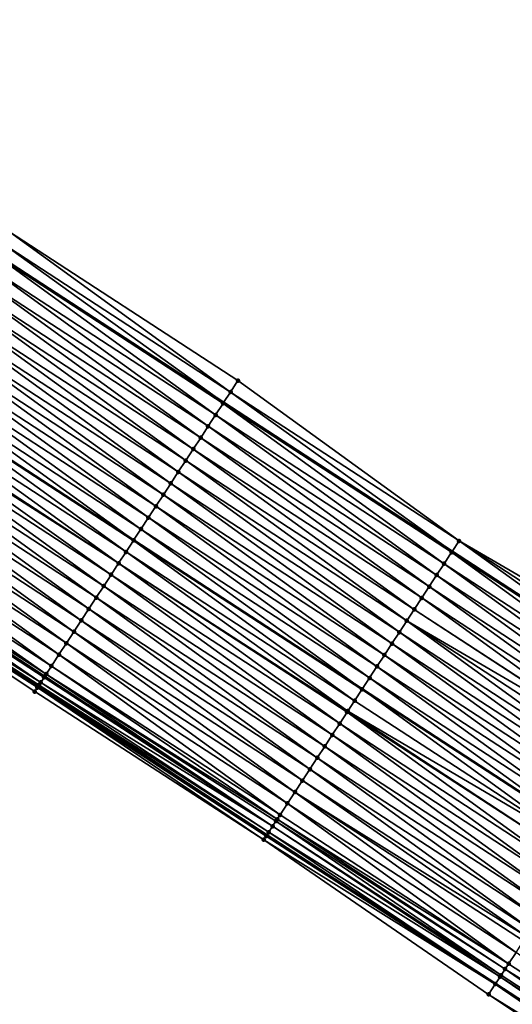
# Model space of a CAD drawing. Header units: feet. Extents: x 2017424 to 2024169, y 808042 to 818730.
# Tile 277 of 329: x 2022037 to 2022073, y 814709 to 814782. Entities that reach past the tile are written whole.
import ezdxf

# ---------------------------------------------------------------- set-up
doc = ezdxf.new("R2010")
doc.units = ezdxf.units.FT
doc.header["$MEASUREMENT"] = 0
for name, color, linetype, lineweight in [('EP_Travel Lane', 172, 'Continuous', 53), ('NB-Road Shots', 141, 'Continuous', 100), ('NB-Road X-Section', 40, 'Continuous', 13), ('STRIPING', 60, 'Continuous', 53)]:
    doc.layers.add(name, color=color, linetype=linetype, lineweight=lineweight)
doc.layers.add('I-77-MM15-17_NB-Surface-BORDER', color=7, linetype='Continuous')
doc.layers.add('I-77-MM15-17_NB-Surface-TIN', color=7, linetype='Continuous')

msp = doc.modelspace()

# ---------------------------------------------------------------- linework, layer by layer
at = {"layer": 'EP_Travel Lane'}
for points in [[(2021950.970670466, 814819.0318520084, 256.9334546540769), (2021967.732492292, 814808.1415448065, 257.5989318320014), (2021984.49761248, 814797.2278446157, 258.2768970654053), (2022001.242438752, 814786.3128627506, 258.9653765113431), (2022017.98713762, 814775.3979639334, 259.6582331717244), (2022034.73115065, 814764.4835121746, 260.374647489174), (2022051.475021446, 814753.5691531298, 261.0959491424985), (2022068.218888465, 814742.6547965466, 261.8173790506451), (2022084.962960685, 814731.7403062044, 262.5317610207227), (2022101.706705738, 814720.8260291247, 263.257380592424), (2022118.450970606, 814709.9114132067, 263.9651455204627), (2022135.195427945, 814698.9966718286, 264.6662974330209), (2022151.961600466, 814688.0564899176, 265.4188347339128), (2022168.693784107, 814677.128610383, 266.2087784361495), (2022185.426256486, 814666.2005422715, 266.9890579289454), (2022202.158210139, 814655.2728129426, 267.786702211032), (2022218.89143638, 814644.3442524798, 268.5417458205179), (2022235.625468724, 814633.4151655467, 269.2698030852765), (2022252.36064787, 814622.4853296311, 269.9594734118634), (2022269.095142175, 814611.5559409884, 270.6720673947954), (2022285.82938041, 814600.6267195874, 271.3932336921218), (2022302.562836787, 814589.6980088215, 272.1405745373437), (2022319.226621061, 814578.8345948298, 273.0149157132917), (2022335.973671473, 814567.9339997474, 273.8663470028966)], [(2021937.431189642, 814798.2192257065, 257.3584516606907), (2021954.191731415, 814787.329750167, 258.0685761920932), (2021970.924006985, 814776.4377776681, 258.7426778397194), (2021987.669697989, 814765.5221647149, 259.4003934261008), (2022004.414651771, 814754.6070323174, 260.0834322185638), (2022021.160327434, 814743.6914293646, 260.7416758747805), (2022037.905813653, 814732.7759498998, 261.4064249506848), (2022054.651611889, 814721.860267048, 262.0604581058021), (2022071.396989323, 814710.9448584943, 262.7289448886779), (2022088.143628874, 814700.0286272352, 263.3540781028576), (2022104.889447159, 814689.1129313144, 264.0074203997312), (2022121.634206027, 814678.1979259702, 264.6971567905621), (2022138.33184349, 814667.3023099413, 265.3966227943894), (2022155.066391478, 814656.3728587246, 266.1069986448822), (2022171.800732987, 814645.4435423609, 266.8242843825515), (2022188.53388766, 814634.5150011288, 267.5812997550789), (2022205.268720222, 814623.5853640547, 268.2821472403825), (2022222.004956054, 814612.654810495, 268.9360218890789), (2022238.742355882, 814601.7234967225, 269.5509273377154), (2022255.47831183, 814590.7931259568, 270.2141696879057), (2022272.211714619, 814579.8644226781, 270.9628800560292), (2022288.943159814, 814568.9369979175, 271.7771197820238), (2022305.784364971, 814557.9578870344, 272.5227920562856), (2022322.53496565, 814547.0549810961, 273.2661065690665)]]:
    msp.add_polyline3d(points, dxfattribs=at)
at = {"layer": 'I-77-MM15-17_NB-Surface-BORDER', "color": 3, "linetype": 'Continuous', "lineweight": -3}
for points in [[(2021951.48305417, 814819.819097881, 256.911309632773), (2021968.025621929, 814808.5923792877, 257.5935761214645), (2021985.010787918, 814798.0136014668, 258.2553527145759), (2022002.848714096, 814788.7715046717, 258.88485754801), (2022019.592715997, 814777.8550920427, 259.5707241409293), (2022035.788804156, 814766.1021419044, 260.3174594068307), (2022052.532049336, 814755.1862226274, 261.0293213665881), (2022068.727571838, 814743.4336412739, 261.7954885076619), (2022086.017686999, 814733.3549399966, 262.4823352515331), (2022102.760544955, 814722.4392731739, 263.2074976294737), (2022118.577298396, 814710.104489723, 263.9543048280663), (2022135.70065334, 814699.76989846, 264.63947004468), (2022152.694137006, 814689.1695872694, 265.383963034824)], [(2022154.749880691, 814655.8898142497, 266.0897115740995), (2022138.183491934, 814667.0760041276, 265.3900838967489), (2022121.384247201, 814677.8139927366, 264.6887165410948), (2022104.280824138, 814688.1770487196, 263.9704265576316), (2022087.539006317, 814699.0990455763, 263.3196755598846), (2022070.894145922, 814710.171948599, 262.703329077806), (2022054.423702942, 814721.5106110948, 262.0591899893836), (2022037.643766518, 814732.3735093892, 261.3985224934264), (2022021.015490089, 814743.4690834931, 260.7387064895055), (2022004.108430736, 814754.1367155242, 260.0736327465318), (2021987.585437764, 814765.3928257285, 259.398861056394), (2021970.460050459, 814775.7252711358, 258.7289627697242), (2021953.582709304, 814786.3907948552, 258.043417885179), (2021937.089789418, 814797.6932051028, 257.3496178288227)]]:
    msp.add_polyline3d(points, dxfattribs=at)
at = {"layer": 'I-77-MM15-17_NB-Surface-TIN', "color": 128, "linetype": 'Continuous', "lineweight": -3}
for points in [[(2022051.984881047, 814754.3491991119, 261.0645834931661), (2022035.788804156, 814766.1021419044, 260.3174594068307), (2022035.241740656, 814765.2650500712, 260.34912185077)], [(2022051.984881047, 814754.3491991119, 261.0645834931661), (2022052.532049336, 814755.1862226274, 261.0293213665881), (2022035.788804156, 814766.1021419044, 260.3174594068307)], [(2022035.241740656, 814765.2650500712, 260.34912185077), (2022034.73115065, 814764.4835121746, 260.374647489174), (2022051.475021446, 814753.5691531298, 261.0959491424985)], [(2022051.984881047, 814754.3491991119, 261.0645834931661), (2022035.241740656, 814765.2650500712, 260.34912185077), (2022051.475021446, 814753.5691531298, 261.0959491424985)], [(2022050.890920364, 814752.6749070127, 261.1221947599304), (2022034.694802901, 814764.4278762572, 260.3764646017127), (2022034.147994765, 814763.5906179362, 260.3993545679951)], [(2022051.437759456, 814753.5121451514, 261.0982414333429), (2022034.73115065, 814764.4835121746, 260.374647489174), (2022034.694802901, 814764.4278762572, 260.3764646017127)], [(2022050.890920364, 814752.6749070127, 261.1221947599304), (2022051.437759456, 814753.5121451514, 261.0982414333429), (2022034.694802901, 814764.4278762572, 260.3764646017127)], [(2022051.437759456, 814753.5121451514, 261.0982414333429), (2022051.475021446, 814753.5691531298, 261.0959491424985), (2022034.73115065, 814764.4835121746, 260.374647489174)], [(2022050.34427799, 814751.8375406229, 261.1393903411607), (2022034.147994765, 814763.5906179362, 260.3993545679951), (2022033.601265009, 814762.7533085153, 260.4195519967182)], [(2022050.34427799, 814751.8375406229, 261.1393903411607), (2022050.890920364, 814752.6749070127, 261.1221947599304), (2022034.147994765, 814763.5906179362, 260.3993545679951)], [(2022049.797624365, 814751.0001815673, 261.1569723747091), (2022033.601265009, 814762.7533085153, 260.4195519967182), (2022033.054546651, 814761.9159916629, 260.4393578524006)], [(2022049.797624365, 814751.0001815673, 261.1569723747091), (2022050.34427799, 814751.8375406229, 261.1393903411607), (2022033.601265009, 814762.7533085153, 260.4195519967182)], [(2022049.250934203, 814750.1628463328, 261.1758095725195), (2022033.054546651, 814761.9159916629, 260.4393578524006), (2022032.507810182, 814761.0786866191, 260.4597859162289)], [(2022049.250934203, 814750.1628463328, 261.1758095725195), (2022049.797624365, 814751.0001815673, 261.1569723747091), (2022033.054546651, 814761.9159916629, 260.4393578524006)], [(2022048.704315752, 814749.3254643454, 261.1921832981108), (2022032.507810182, 814761.0786866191, 260.4597859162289), (2022031.961104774, 814760.2413613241, 260.4791469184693)], [(2022048.704315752, 814749.3254643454, 261.1921832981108), (2022049.250934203, 814750.1628463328, 261.1758095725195), (2022032.507810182, 814761.0786866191, 260.4597859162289)], [(2022048.157760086, 814748.4880414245, 261.2064001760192), (2022031.961104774, 814760.2413613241, 260.4791469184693), (2022031.414508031, 814759.4039651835, 260.4947749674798)], [(2022048.157760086, 814748.4880414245, 261.2064001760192), (2022048.704315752, 814749.3254643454, 261.1921832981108), (2022031.961104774, 814760.2413613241, 260.4791469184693)], [(2022047.611305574, 814747.6505525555, 261.2171421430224), (2022031.414508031, 814759.4039651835, 260.4947749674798), (2022030.867991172, 814758.5665169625, 260.5076588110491)], [(2022047.611305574, 814747.6505525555, 261.2171421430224), (2022048.157760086, 814748.4880414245, 261.2064001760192), (2022031.414508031, 814759.4039651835, 260.4947749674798)], [(2022047.064930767, 814746.8130117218, 261.2251460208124), (2022030.867991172, 814758.5665169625, 260.5076588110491), (2022030.32148306, 814757.7290630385, 260.5202421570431)], [(2022047.064930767, 814746.8130117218, 261.2251460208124), (2022047.611305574, 814747.6505525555, 261.2171421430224), (2022030.867991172, 814758.5665169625, 260.5076588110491)], [(2022046.518414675, 814745.9755630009, 261.2380034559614), (2022030.32148306, 814757.7290630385, 260.5202421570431), (2022029.77490797, 814756.8916527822, 260.535126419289)], [(2022046.518414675, 814745.9755630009, 261.2380034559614), (2022047.064930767, 814746.8130117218, 261.2251460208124), (2022030.32148306, 814757.7290630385, 260.5202421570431)], [(2022045.971698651, 814745.1382446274, 261.2577290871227), (2022029.77490797, 814756.8916527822, 260.535126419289), (2022029.228233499, 814756.054307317, 260.5534246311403)], [(2022045.971698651, 814745.1382446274, 261.2577290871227), (2022046.518414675, 814745.9755630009, 261.2380034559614), (2022029.77490797, 814756.8916527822, 260.535126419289)], [(2022045.424868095, 814744.3010009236, 261.2813891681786), (2022029.228233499, 814756.054307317, 260.5534246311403), (2022028.681536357, 814755.2169766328, 260.5725016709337)], [(2022045.424868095, 814744.3010009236, 261.2813891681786), (2022045.971698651, 814745.1382446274, 261.2577290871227), (2022029.228233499, 814756.054307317, 260.5534246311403)], [(2022028.681536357, 814755.2169766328, 260.5725016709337), (2022028.141195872, 814754.3891917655, 260.588368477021), (2022044.884495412, 814743.4732399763, 261.2984080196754)], [(2022045.424868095, 814744.3010009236, 261.2813891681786), (2022028.681536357, 814755.2169766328, 260.5725016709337), (2022044.884495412, 814743.4732399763, 261.2984080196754)], [(2022051.984881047, 814754.3491991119, 261.0645834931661), (2022068.727571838, 814743.4336412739, 261.7954885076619), (2022052.532049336, 814755.1862226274, 261.0293213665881)], [(2022044.331632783, 814742.6262359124, 261.3140820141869), (2022028.134927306, 814754.3795885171, 260.5885525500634), (2022027.588257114, 814753.5422402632, 260.6067038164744)], [(2022044.878225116, 814743.4636349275, 261.2986055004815), (2022028.141195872, 814754.3891917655, 260.588368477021), (2022028.134927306, 814754.3795885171, 260.5885525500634)], [(2022044.331632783, 814742.6262359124, 261.3140820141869), (2022044.878225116, 814743.4636349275, 261.2986055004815), (2022028.134927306, 814754.3795885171, 260.5885525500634)], [(2022044.878225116, 814743.4636349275, 261.2986055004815), (2022044.884495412, 814743.4732399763, 261.2984080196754), (2022028.141195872, 814754.3891917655, 260.588368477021)], [(2022051.984881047, 814754.3491991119, 261.0645834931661), (2022051.475021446, 814753.5691531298, 261.0959491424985), (2022068.218888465, 814742.6547965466, 261.8173790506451)], [(2022051.984881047, 814754.3491991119, 261.0645834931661), (2022068.218888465, 814742.6547965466, 261.8173790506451), (2022068.727571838, 814743.4336412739, 261.7954885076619)], [(2022043.787823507, 814741.7932363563, 261.3316126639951), (2022027.588257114, 814753.5422402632, 260.6067038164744), (2022027.041475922, 814752.704964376, 260.6286681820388)], [(2022043.787823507, 814741.7932363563, 261.3316126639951), (2022044.331632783, 814742.6262359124, 261.3140820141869), (2022027.588257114, 814753.5422402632, 260.6067038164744)], [(2022050.890920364, 814752.6749070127, 261.1221947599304), (2022067.634061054, 814741.7590558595, 261.8376447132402), (2022051.437759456, 814753.5121451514, 261.0982414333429)], [(2022051.437759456, 814753.5121451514, 261.0982414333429), (2022068.180745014, 814742.5963951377, 261.8190205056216), (2022051.475021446, 814753.5691531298, 261.0959491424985)], [(2022051.437759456, 814753.5121451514, 261.0982414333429), (2022067.634061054, 814741.7590558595, 261.8376447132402), (2022068.180745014, 814742.5963951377, 261.8190205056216)], [(2022068.180745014, 814742.5963951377, 261.8190205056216), (2022068.218888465, 814742.6547965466, 261.8173790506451), (2022051.475021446, 814753.5691531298, 261.0959491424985)], [(2022043.784978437, 814741.7888773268, 261.3316887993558), (2022027.041475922, 814752.704964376, 260.6286681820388), (2022026.946580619, 814752.5596041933, 260.631713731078)], [(2022043.784978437, 814741.7888773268, 261.3316887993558), (2022043.787823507, 814741.7932363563, 261.3316126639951), (2022027.041475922, 814752.704964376, 260.6286681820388)], [(2022043.238475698, 814740.9514198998, 261.3440875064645), (2022026.946580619, 814752.5596041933, 260.631713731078), (2022026.494934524, 814751.8675321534, 260.6423950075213)], [(2022043.238475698, 814740.9514198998, 261.3440875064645), (2022043.784978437, 814741.7888773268, 261.3316887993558), (2022026.946580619, 814752.5596041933, 260.631713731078)], [(2022050.34427799, 814751.8375406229, 261.1393903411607), (2022067.087511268, 814740.9216291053, 261.8516596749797), (2022050.890920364, 814752.6749070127, 261.1221947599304)], [(2022050.890920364, 814752.6749070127, 261.1221947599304), (2022067.087511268, 814740.9216291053, 261.8516596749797), (2022067.634061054, 814741.7590558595, 261.8376447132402)], [(2022042.692027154, 814740.1139271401, 261.3546244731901), (2022026.494934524, 814751.8675321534, 260.6423950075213), (2022025.94840273, 814751.0300936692, 260.6557919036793)], [(2022042.692027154, 814740.1139271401, 261.3546244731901), (2022043.238475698, 814740.9514198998, 261.3440875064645), (2022026.494934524, 814751.8675321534, 260.6423950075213)], [(2022049.797624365, 814751.0001815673, 261.1569723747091), (2022066.540977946, 814740.084191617, 261.8651090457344), (2022050.34427799, 814751.8375406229, 261.1393903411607)], [(2022050.34427799, 814751.8375406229, 261.1393903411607), (2022066.540977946, 814740.084191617, 261.8651090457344), (2022067.087511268, 814740.9216291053, 261.8516596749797)], [(2022042.145513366, 814739.2764769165, 261.3674027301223), (2022025.94840273, 814751.0300936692, 260.6557919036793), (2022025.401789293, 814750.1927084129, 260.6719934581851)], [(2022042.145513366, 814739.2764769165, 261.3674027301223), (2022042.692027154, 814740.1139271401, 261.3546244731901), (2022025.94840273, 814751.0300936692, 260.6557919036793)], [(2022049.250934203, 814750.1628463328, 261.1758095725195), (2022065.994406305, 814739.2467791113, 261.8798747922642), (2022049.797624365, 814751.0001815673, 261.1569723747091)], [(2022049.797624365, 814751.0001815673, 261.1569723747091), (2022065.994406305, 814739.2467791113, 261.8798747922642), (2022066.540977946, 814740.084191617, 261.8651090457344)], [(2022041.599006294, 814738.4390223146, 261.3799502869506), (2022025.401789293, 814750.1927084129, 260.6719934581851), (2022024.85517518, 814749.3553235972, 260.6882182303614)], [(2022041.599006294, 814738.4390223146, 261.3799502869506), (2022042.145513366, 814739.2764769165, 261.3674027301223), (2022025.401789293, 814750.1927084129, 260.6719934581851)], [(2022048.704315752, 814749.3254643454, 261.1921832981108), (2022065.447823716, 814738.4093737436, 261.8950166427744), (2022049.250934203, 814750.1628463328, 261.1758095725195)], [(2022049.250934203, 814750.1628463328, 261.1758095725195), (2022065.447823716, 814738.4093737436, 261.8950166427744), (2022065.994406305, 814739.2467791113, 261.8798747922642)], [(2022041.05257934, 814737.6015154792, 261.3897455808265), (2022024.85517518, 814749.3553235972, 260.6882182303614), (2022024.308564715, 814748.5179364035, 260.7043176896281)], [(2022041.05257934, 814737.6015154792, 261.3897455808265), (2022041.599006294, 814738.4390223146, 261.3799502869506), (2022024.85517518, 814749.3553235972, 260.6882182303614)], [(2022048.157760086, 814748.4880414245, 261.2064001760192), (2022064.901378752, 814737.5718786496, 261.9054306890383), (2022048.704315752, 814749.3254643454, 261.1921832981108)], [(2022048.704315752, 814749.3254643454, 261.1921832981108), (2022064.901378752, 814737.5718786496, 261.9054306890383), (2022065.447823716, 814738.4093737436, 261.8950166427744)], [(2022040.506375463, 814736.7638632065, 261.3918775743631), (2022024.308564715, 814748.5179364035, 260.7043176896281), (2022023.762261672, 814747.6803487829, 260.7098563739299)], [(2022040.506375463, 814736.7638632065, 261.3918775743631), (2022041.05257934, 814737.6015154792, 261.3897455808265), (2022024.308564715, 814748.5179364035, 260.7043176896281)], [(2022047.611305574, 814747.6505525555, 261.2171421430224), (2022064.355016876, 814736.7343293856, 261.9129904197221), (2022048.157760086, 814748.4880414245, 261.2064001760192)], [(2022048.157760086, 814748.4880414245, 261.2064001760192), (2022064.355016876, 814736.7343293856, 261.9129904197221), (2022064.901378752, 814737.5718786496, 261.9054306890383)], [(2022039.960188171, 814735.9262001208, 261.3934398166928), (2022023.762261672, 814747.6803487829, 260.7098563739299), (2022023.215944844, 814746.8427701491, 260.7158685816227)], [(2022039.960188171, 814735.9262001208, 261.3934398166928), (2022040.506375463, 814736.7638632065, 261.3918775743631), (2022023.762261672, 814747.6803487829, 260.7098563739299)], [(2022047.064930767, 814746.8130117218, 261.2251460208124), (2022063.808670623, 814735.8967699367, 261.9200135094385), (2022047.611305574, 814747.6505525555, 261.2171421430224)], [(2022047.611305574, 814747.6505525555, 261.2171421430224), (2022063.808670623, 814735.8967699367, 261.9200135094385), (2022064.355016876, 814736.7343293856, 261.9129904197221)], [(2022039.413863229, 814735.0886267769, 261.3997306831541), (2022023.215944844, 814746.8427701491, 260.7158685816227), (2022022.669462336, 814746.0052995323, 260.7275723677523)], [(2022039.413863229, 814735.0886267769, 261.3997306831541), (2022039.960188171, 814735.9262001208, 261.3934398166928), (2022023.215944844, 814746.8427701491, 260.7158685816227)], [(2022046.518414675, 814745.9755630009, 261.2380034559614), (2022063.262228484, 814735.0592730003, 261.9303304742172), (2022047.064930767, 814746.8130117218, 261.2251460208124)], [(2022047.064930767, 814746.8130117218, 261.2251460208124), (2022063.262228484, 814735.0592730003, 261.9303304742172), (2022063.808670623, 814735.8967699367, 261.9200135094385)], [(2022038.867506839, 814734.2510739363, 261.4071018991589), (2022022.669462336, 814746.0052995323, 260.7275723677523), (2022022.122922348, 814745.1678663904, 260.7412507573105)], [(2022038.867506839, 814734.2510739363, 261.4071018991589), (2022039.413863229, 814735.0886267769, 261.3997306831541), (2022022.669462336, 814746.0052995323, 260.7275723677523)], [(2022045.971698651, 814745.1382446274, 261.2577290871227), (2022062.715671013, 814734.2218512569, 261.9446094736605), (2022046.518414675, 814745.9755630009, 261.2380034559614)], [(2022046.518414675, 814745.9755630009, 261.2380034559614), (2022062.715671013, 814734.2218512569, 261.9446094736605), (2022063.262228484, 814735.0592730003, 261.9303304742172)], [(2022038.480096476, 814733.6571815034, 261.4123207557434), (2022022.122922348, 814745.1678663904, 260.7412507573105), (2022021.639933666, 814744.4278475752, 260.7539383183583)], [(2022038.480096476, 814733.6571815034, 261.4123207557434), (2022038.867506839, 814734.2510739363, 261.4071018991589), (2022022.122922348, 814745.1678663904, 260.7412507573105)], [(2022045.424868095, 814744.3010009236, 261.2813891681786), (2022062.169130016, 814733.3844187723, 261.9583224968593), (2022045.971698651, 814745.1382446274, 261.2577290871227)], [(2022045.971698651, 814745.1382446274, 261.2577290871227), (2022062.169130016, 814733.3844187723, 261.9583224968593), (2022062.715671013, 814734.2218512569, 261.9446094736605)], [(2022038.085129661, 814733.05120103, 261.4097180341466), (2022021.57642787, 814744.3304035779, 260.753365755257), (2022021.187291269, 814743.7328175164, 260.7421475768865)], [(2022038.321209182, 814733.413482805, 261.4124555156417), (2022021.610759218, 814744.3830875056, 260.7537621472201), (2022021.57642787, 814744.3304035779, 260.753365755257)], [(2022038.085129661, 814733.05120103, 261.4097180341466), (2022038.321209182, 814733.413482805, 261.4124555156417), (2022021.57642787, 814744.3304035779, 260.753365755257)], [(2022038.376791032, 814733.4987422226, 261.4125481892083), (2022021.639933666, 814744.4278475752, 260.7539383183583), (2022021.610759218, 814744.3830875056, 260.7537621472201)], [(2022038.321209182, 814733.413482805, 261.4124555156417), (2022038.376791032, 814733.4987422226, 261.4125481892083), (2022021.610759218, 814744.3830875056, 260.7537621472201)], [(2022038.376791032, 814733.4987422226, 261.4125481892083), (2022038.480096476, 814733.6571815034, 261.4123207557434), (2022021.639933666, 814744.4278475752, 260.7539383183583)], [(2022045.424868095, 814744.3010009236, 261.2813891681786), (2022044.884495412, 814743.4732399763, 261.2984080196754), (2022061.628907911, 814732.5565625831, 261.9702146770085)], [(2022045.424868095, 814744.3010009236, 261.2813891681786), (2022061.628907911, 814732.5565625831, 261.9702146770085), (2022062.169130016, 814733.3844187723, 261.9583224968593)], [(2022037.834964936, 814732.6672013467, 261.4051968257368), (2022021.126865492, 814743.6400669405, 260.7410904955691), (2022021.015490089, 814743.4690834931, 260.7387064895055)], [(2022037.834964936, 814732.6672013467, 261.4051968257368), (2022021.015490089, 814743.4690834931, 260.7387064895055), (2022037.643766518, 814732.3735093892, 261.3985224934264)], [(2022021.126865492, 814743.6400669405, 260.7410904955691), (2022037.905813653, 814732.7759498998, 261.4064249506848), (2022021.160327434, 814743.6914293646, 260.7416758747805)], [(2022037.834964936, 814732.6672013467, 261.4051968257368), (2022037.905813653, 814732.7759498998, 261.4064249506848), (2022021.126865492, 814743.6400669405, 260.7410904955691)], [(2022021.187291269, 814743.7328175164, 260.7421475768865), (2022021.160327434, 814743.6914293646, 260.7416758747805), (2022037.905813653, 814732.7759498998, 261.4064249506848)], [(2022037.956925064, 814732.8544028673, 261.4073109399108), (2022021.187291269, 814743.7328175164, 260.7421475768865), (2022037.905813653, 814732.7759498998, 261.4064249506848)], [(2022037.956925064, 814732.8544028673, 261.4073109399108), (2022038.085129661, 814733.05120103, 261.4097180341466), (2022021.187291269, 814743.7328175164, 260.7421475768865)], [(2022044.331632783, 814742.6262359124, 261.3140820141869), (2022061.076077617, 814731.7095345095, 261.9847319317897), (2022044.878225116, 814743.4636349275, 261.2986055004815)], [(2022044.878225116, 814743.4636349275, 261.2986055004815), (2022061.622638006, 814732.5469543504, 261.9703526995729), (2022044.884495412, 814743.4732399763, 261.2984080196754)], [(2022044.878225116, 814743.4636349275, 261.2986055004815), (2022061.076077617, 814731.7095345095, 261.9847319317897), (2022061.622638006, 814732.5469543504, 261.9703526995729)], [(2022061.622638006, 814732.5469543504, 261.9703526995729), (2022061.628907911, 814732.5565625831, 261.9702146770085), (2022044.884495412, 814743.4732399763, 261.2984080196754)], [(2022068.727571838, 814743.4336412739, 261.7954885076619), (2022068.218888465, 814742.6547965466, 261.8173790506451), (2022084.962960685, 814731.7403062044, 262.5317610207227)], [(2022085.470742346, 814732.5177706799, 262.5099149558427), (2022068.727571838, 814743.4336412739, 261.7954885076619), (2022084.962960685, 814731.7403062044, 262.5317610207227)], [(2022085.470742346, 814732.5177706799, 262.5099149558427), (2022086.017686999, 814733.3549399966, 262.4823352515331), (2022068.727571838, 814743.4336412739, 261.7954885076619)], [(2022043.787823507, 814741.7932363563, 261.3316126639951), (2022060.575587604, 814730.9427440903, 261.9985603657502), (2022044.331632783, 814742.6262359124, 261.3140820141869)], [(2022044.331632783, 814742.6262359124, 261.3140820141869), (2022060.575587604, 814730.9427440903, 261.9985603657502), (2022061.076077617, 814731.7095345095, 261.9847319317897)], [(2022084.377227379, 814730.8431879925, 262.5522148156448), (2022068.180745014, 814742.5963951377, 261.8190205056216), (2022067.634061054, 814741.7590558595, 261.8376447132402)], [(2022084.923915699, 814731.6805244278, 262.533440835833), (2022068.218888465, 814742.6547965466, 261.8173790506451), (2022068.180745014, 814742.5963951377, 261.8190205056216)], [(2022084.377227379, 814730.8431879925, 262.5522148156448), (2022084.923915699, 814731.6805244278, 262.533440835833), (2022068.180745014, 814742.5963951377, 261.8190205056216)], [(2022084.923915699, 814731.6805244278, 262.533440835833), (2022084.962960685, 814731.7403062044, 262.5317610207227), (2022068.218888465, 814742.6547965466, 261.8173790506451)], [(2022043.238475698, 814740.9514198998, 261.3440875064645), (2022059.983178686, 814730.0345501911, 262.0058692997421), (2022043.784978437, 814741.7888773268, 261.3316887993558)], [(2022043.784978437, 814741.7888773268, 261.3316887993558), (2022060.529510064, 814730.8721193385, 261.9993572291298), (2022043.787823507, 814741.7932363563, 261.3316126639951)], [(2022043.784978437, 814741.7888773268, 261.3316887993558), (2022059.983178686, 814730.0345501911, 262.0058692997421), (2022060.529510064, 814730.8721193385, 261.9993572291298)], [(2022043.787823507, 814741.7932363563, 261.3316126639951), (2022060.529510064, 814730.8721193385, 261.9993572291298), (2022060.575587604, 814730.9427440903, 261.9985603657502)], [(2022083.830661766, 814730.0057715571, 262.5667734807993), (2022067.634061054, 814741.7590558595, 261.8376447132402), (2022067.087511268, 814740.9216291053, 261.8516596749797)], [(2022083.830661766, 814730.0057715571, 262.5667734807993), (2022084.377227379, 814730.8431879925, 262.5522148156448), (2022067.634061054, 814741.7590558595, 261.8376447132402)], [(2022042.692027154, 814740.1139271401, 261.3546244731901), (2022059.43677022, 814729.1970313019, 262.0150295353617), (2022043.238475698, 814740.9514198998, 261.3440875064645)], [(2022043.238475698, 814740.9514198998, 261.3440875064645), (2022059.43677022, 814729.1970313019, 262.0150295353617), (2022059.983178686, 814730.0345501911, 262.0058692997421)], [(2022083.284175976, 814729.1683030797, 262.5785899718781), (2022067.087511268, 814740.9216291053, 261.8516596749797), (2022066.540977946, 814740.084191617, 261.8651090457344)], [(2022083.284175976, 814729.1683030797, 262.5785899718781), (2022083.830661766, 814730.0057715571, 262.5667734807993), (2022067.087511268, 814740.9216291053, 261.8516596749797)], [(2022042.145513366, 814739.2764769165, 261.3674027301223), (2022058.890250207, 814728.3595851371, 262.0280217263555), (2022042.692027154, 814740.1139271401, 261.3546244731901)], [(2022042.692027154, 814740.1139271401, 261.3546244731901), (2022058.890250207, 814728.3595851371, 262.0280217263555), (2022059.43677022, 814729.1970313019, 262.0150295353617)], [(2022082.737697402, 814728.3308298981, 262.5901585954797), (2022066.540977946, 814740.084191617, 261.8651090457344), (2022065.994406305, 814739.2467791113, 261.8798747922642)], [(2022082.737697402, 814728.3308298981, 262.5901585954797), (2022083.284175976, 814729.1683030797, 262.5785899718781), (2022066.540977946, 814740.084191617, 261.8651090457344)], [(2022041.599006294, 814738.4390223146, 261.3799502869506), (2022058.343787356, 814727.5221017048, 262.0390502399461), (2022042.145513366, 814739.2764769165, 261.3674027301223)], [(2022042.145513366, 814739.2764769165, 261.3674027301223), (2022058.343787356, 814727.5221017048, 262.0390502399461), (2022058.890250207, 814728.3595851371, 262.0280217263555)], [(2022082.191245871, 814727.4933390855, 262.6007982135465), (2022065.994406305, 814739.2467791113, 261.8798747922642), (2022065.447823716, 814738.4093737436, 261.8950166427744)], [(2022082.191245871, 814727.4933390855, 262.6007982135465), (2022082.737697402, 814728.3308298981, 262.5901585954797), (2022065.994406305, 814739.2467791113, 261.8798747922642)], [(2022041.05257934, 814737.6015154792, 261.3897455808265), (2022057.797388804, 814726.6845763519, 262.0478698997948), (2022041.599006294, 814738.4390223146, 261.3799502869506)], [(2022041.599006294, 814738.4390223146, 261.3799502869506), (2022057.797388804, 814726.6845763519, 262.0478698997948), (2022058.343787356, 814727.5221017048, 262.0390502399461)], [(2022082.180105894, 814727.4762653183, 262.6010048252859), (2022065.447823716, 814738.4093737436, 261.8950166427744), (2022064.901378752, 814737.5718786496, 261.9054306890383)], [(2022082.180105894, 814727.4762653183, 262.6010048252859), (2022082.191245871, 814727.4933390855, 262.6007982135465), (2022065.447823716, 814738.4093737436, 261.8950166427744)], [(2022040.506375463, 814736.7638632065, 261.3918775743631), (2022057.251012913, 814725.8470362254, 262.0559111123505), (2022041.05257934, 814737.6015154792, 261.3897455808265)], [(2022041.05257934, 814737.6015154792, 261.3897455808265), (2022057.251012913, 814725.8470362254, 262.0559111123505), (2022057.797388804, 814726.6845763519, 262.0478698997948)], [(2022081.098566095, 814725.8182118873, 262.6144069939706), (2022064.901378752, 814737.5718786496, 261.9054306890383), (2022064.355016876, 814736.7343293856, 261.9129904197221)], [(2022081.098566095, 814725.8182118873, 262.6144069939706), (2022081.644863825, 814726.6558029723, 262.6090508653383), (2022064.901378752, 814737.5718786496, 261.9054306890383)], [(2022081.644863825, 814726.6558029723, 262.6090508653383), (2022082.180105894, 814727.4762653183, 262.6010048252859), (2022064.901378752, 814737.5718786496, 261.9054306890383)], [(2022039.960188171, 814735.9262001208, 261.3934398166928), (2022056.704677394, 814725.0094697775, 262.0625654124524), (2022040.506375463, 814736.7638632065, 261.3918775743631)], [(2022040.506375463, 814736.7638632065, 261.3918775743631), (2022056.704677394, 814725.0094697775, 262.0625654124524), (2022057.251012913, 814725.8470362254, 262.0559111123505)], [(2022080.552310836, 814724.9805931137, 262.6183041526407), (2022064.355016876, 814736.7343293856, 261.9129904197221), (2022063.808670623, 814735.8967699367, 261.9200135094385)], [(2022080.552310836, 814724.9805931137, 262.6183041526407), (2022081.098566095, 814725.8182118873, 262.6144069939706), (2022064.355016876, 814736.7343293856, 261.9129904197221)], [(2022039.413863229, 814735.0886267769, 261.3997306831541), (2022056.158434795, 814724.1718427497, 262.0660276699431), (2022039.960188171, 814735.9262001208, 261.3934398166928)], [(2022039.960188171, 814735.9262001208, 261.3934398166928), (2022056.158434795, 814724.1718427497, 262.0660276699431), (2022056.704677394, 814725.0094697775, 262.0625654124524)], [(2022080.006051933, 814724.1429767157, 262.6223264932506), (2022063.808670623, 814735.8967699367, 261.9200135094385), (2022063.262228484, 814735.0592730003, 261.9303304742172)], [(2022080.006051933, 814724.1429767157, 262.6223264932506), (2022080.552310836, 814724.9805931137, 262.6183041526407), (2022063.808670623, 814735.8967699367, 261.9200135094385)], [(2022038.867506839, 814734.2510739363, 261.4071018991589), (2022055.61211514, 814723.3342659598, 262.0721370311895), (2022039.413863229, 814735.0886267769, 261.3997306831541)], [(2022039.413863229, 814735.0886267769, 261.3997306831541), (2022055.61211514, 814723.3342659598, 262.0721370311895), (2022056.158434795, 814724.1718427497, 262.0660276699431)], [(2022079.459703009, 814723.3054190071, 262.6294412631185), (2022063.262228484, 814735.0592730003, 261.9303304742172), (2022062.715671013, 814734.2218512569, 261.9446094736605)], [(2022079.459703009, 814723.3054190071, 262.6294412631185), (2022080.006051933, 814724.1429767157, 262.6223264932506), (2022063.262228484, 814735.0592730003, 261.9303304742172)], [(2022038.480096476, 814733.6571815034, 261.4123207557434), (2022055.403158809, 814723.0138493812, 262.0735272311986), (2022038.867506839, 814734.2510739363, 261.4071018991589)], [(2022038.867506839, 814734.2510739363, 261.4071018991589), (2022055.403158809, 814723.0138493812, 262.0735272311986), (2022055.61211514, 814723.3342659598, 262.0721370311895)], [(2022078.913285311, 814722.4679061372, 262.6389186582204), (2022062.715671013, 814734.2218512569, 261.9446094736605), (2022062.169130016, 814733.3844187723, 261.9583224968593)], [(2022078.913285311, 814722.4679061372, 262.6389186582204), (2022079.459703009, 814723.3054190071, 262.6294412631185), (2022062.715671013, 814734.2218512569, 261.9446094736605)], [(2022038.085129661, 814733.05120103, 261.4097180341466), (2022055.066030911, 814722.4965356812, 262.0701588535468), (2022038.321209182, 814733.413482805, 261.4124555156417)], [(2022038.321209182, 814733.413482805, 261.4124555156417), (2022055.066030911, 814722.4965356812, 262.0701588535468), (2022038.376791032, 814733.4987422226, 261.4125481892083)], [(2022038.376791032, 814733.4987422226, 261.4125481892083), (2022055.066030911, 814722.4965356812, 262.0701588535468), (2022038.480096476, 814733.6571815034, 261.4123207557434)], [(2022038.480096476, 814733.6571815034, 261.4123207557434), (2022055.312923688, 814722.8754252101, 262.0732416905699), (2022055.403158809, 814723.0138493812, 262.0735272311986)], [(2022038.480096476, 814733.6571815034, 261.4123207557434), (2022055.066030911, 814722.4965356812, 262.0701588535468), (2022055.312923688, 814722.8754252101, 262.0732416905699)], [(2022062.169130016, 814733.3844187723, 261.9583224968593), (2022061.628907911, 814732.5565625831, 261.9702146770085), (2022078.373141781, 814721.6400016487, 262.6481575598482)], [(2022078.913285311, 814722.4679061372, 262.6389186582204), (2022062.169130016, 814733.3844187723, 261.9583224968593), (2022078.373141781, 814721.6400016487, 262.6481575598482)], [(2022054.423702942, 814721.5106110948, 262.0591899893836), (2022037.834964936, 814732.6672013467, 261.4051968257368), (2022037.643766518, 814732.3735093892, 261.3985224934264)], [(2022054.599552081, 814721.7803350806, 262.0591899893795), (2022037.905813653, 814732.7759498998, 261.4064249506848), (2022037.834964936, 814732.6672013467, 261.4051968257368)], [(2022054.423702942, 814721.5106110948, 262.0591899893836), (2022054.599552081, 814721.7803350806, 262.0591899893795), (2022037.834964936, 814732.6672013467, 261.4051968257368)], [(2022037.956925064, 814732.8544028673, 261.4073109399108), (2022037.905813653, 814732.7759498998, 261.4064249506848), (2022054.651611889, 814721.860267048, 262.0604581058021)], [(2022054.599552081, 814721.7803350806, 262.0591899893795), (2022054.651611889, 814721.860267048, 262.0604581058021), (2022037.905813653, 814732.7759498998, 261.4064249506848)], [(2022037.956925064, 814732.8544028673, 261.4073109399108), (2022054.78230129, 814722.0609258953, 262.0636415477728), (2022038.085129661, 814733.05120103, 261.4097180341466)], [(2022037.956925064, 814732.8544028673, 261.4073109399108), (2022054.651611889, 814721.860267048, 262.0604581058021), (2022054.78230129, 814722.0609258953, 262.0636415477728)], [(2022038.085129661, 814733.05120103, 261.4097180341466), (2022054.78230129, 814722.0609258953, 262.0636415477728), (2022055.066030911, 814722.4965356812, 262.0701588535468)], [(2022077.820437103, 814720.7928887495, 262.6583135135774), (2022061.622638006, 814732.5469543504, 261.9703526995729), (2022061.076077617, 814731.7095345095, 261.9847319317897)], [(2022078.366871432, 814721.6303907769, 262.6482648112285), (2022061.628907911, 814732.5565625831, 261.9702146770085), (2022061.622638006, 814732.5469543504, 261.9703526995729)], [(2022077.820437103, 814720.7928887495, 262.6583135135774), (2022078.366871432, 814721.6303907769, 262.6482648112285), (2022061.622638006, 814732.5469543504, 261.9703526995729)], [(2022078.366871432, 814721.6303907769, 262.6482648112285), (2022078.373141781, 814721.6400016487, 262.6481575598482), (2022061.628907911, 814732.5565625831, 261.9702146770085)], [(2022077.820437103, 814720.7928887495, 262.6583135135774), (2022061.076077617, 814731.7095345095, 261.9847319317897), (2022060.575587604, 814730.9427440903, 261.9985603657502)], [(2022076.727493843, 814719.1179333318, 262.6809736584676), (2022060.529510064, 814730.8721193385, 261.9993572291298), (2022059.983178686, 814730.0345501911, 262.0058692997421)], [(2022077.273976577, 814719.9554038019, 262.6692621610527), (2022060.575587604, 814730.9427440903, 261.9985603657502), (2022060.529510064, 814730.8721193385, 261.9993572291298)], [(2022076.727493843, 814719.1179333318, 262.6809736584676), (2022077.273976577, 814719.9554038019, 262.6692621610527), (2022060.529510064, 814730.8721193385, 261.9993572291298)], [(2022077.273976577, 814719.9554038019, 262.6692621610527), (2022077.820437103, 814720.7928887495, 262.6583135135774), (2022060.575587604, 814730.9427440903, 261.9985603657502)], [(2022076.181029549, 814718.2804508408, 262.6920517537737), (2022059.983178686, 814730.0345501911, 262.0058692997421), (2022059.43677022, 814729.1970313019, 262.0150295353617)], [(2022076.181029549, 814718.2804508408, 262.6920517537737), (2022076.727493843, 814719.1179333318, 262.6809736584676), (2022059.983178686, 814730.0345501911, 262.0058692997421)], [(2022075.634623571, 814717.4429303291, 262.7011264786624), (2022059.43677022, 814729.1970313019, 262.0150295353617), (2022058.890250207, 814728.3595851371, 262.0280217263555)], [(2022075.634623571, 814717.4429303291, 262.7011264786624), (2022076.181029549, 814718.2804508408, 262.6920517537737), (2022059.43677022, 814729.1970313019, 262.0150295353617)], [(2022075.088247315, 814716.6053904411, 262.7091802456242), (2022058.890250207, 814728.3595851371, 262.0280217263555), (2022058.343787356, 814727.5221017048, 262.0390502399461)], [(2022075.088247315, 814716.6053904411, 262.7091802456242), (2022075.634623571, 814717.4429303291, 262.7011264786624), (2022058.890250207, 814728.3595851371, 262.0280217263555)], [(2022074.541828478, 814715.7678783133, 262.7186967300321), (2022058.343787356, 814727.5221017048, 262.0390502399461), (2022057.797388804, 814726.6845763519, 262.0478698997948)], [(2022074.541828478, 814715.7678783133, 262.7186967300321), (2022075.088247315, 814716.6053904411, 262.7091802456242), (2022058.343787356, 814727.5221017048, 262.0390502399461)], [(2022073.995470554, 814714.9303264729, 262.7261206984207), (2022057.797388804, 814726.6845763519, 262.0478698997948), (2022057.251012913, 814725.8470362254, 262.0559111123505)], [(2022073.995470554, 814714.9303264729, 262.7261206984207), (2022074.541828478, 814715.7678783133, 262.7186967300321), (2022057.797388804, 814726.6845763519, 262.0478698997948)], [(2022073.66420371, 814714.4223082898, 262.727555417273), (2022057.251012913, 814725.8470362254, 262.0559111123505), (2022056.704677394, 814725.0094697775, 262.0625654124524)], [(2022073.66420371, 814714.4223082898, 262.727555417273), (2022073.995470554, 814714.9303264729, 262.7261206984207), (2022057.251012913, 814725.8470362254, 262.0559111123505)], [(2022072.903113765, 814713.2549886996, 262.7286339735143), (2022056.704677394, 814725.0094697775, 262.0625654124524), (2022056.158434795, 814724.1718427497, 262.0660276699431)], [(2022072.903113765, 814713.2549886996, 262.7286339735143), (2022073.449281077, 814714.0926648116, 262.7277580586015), (2022056.704677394, 814725.0094697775, 262.0625654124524)], [(2022073.449281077, 814714.0926648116, 262.7277580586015), (2022073.66420371, 814714.4223082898, 262.727555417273), (2022056.704677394, 814725.0094697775, 262.0625654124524)], [(2022072.356813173, 814712.4173994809, 262.734088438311), (2022056.158434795, 814724.1718427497, 262.0660276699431), (2022055.61211514, 814723.3342659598, 262.0721370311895)], [(2022072.356813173, 814712.4173994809, 262.734088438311), (2022072.903113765, 814713.2549886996, 262.7286339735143), (2022056.158434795, 814724.1718427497, 262.0660276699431)], [(2022072.356813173, 814712.4173994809, 262.734088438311), (2022055.61211514, 814723.3342659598, 262.0721370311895), (2022055.403158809, 814723.0138493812, 262.0735272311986)], [(2022071.738583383, 814711.4691228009, 262.7338886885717), (2022055.066030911, 814722.4965356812, 262.0701588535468), (2022054.78230129, 814722.0609258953, 262.0636415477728)], [(2022071.810653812, 814711.5797181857, 262.734691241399), (2022055.312923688, 814722.8754252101, 262.0732416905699), (2022055.066030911, 814722.4965356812, 262.0701588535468)], [(2022071.738583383, 814711.4691228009, 262.7338886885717), (2022071.810653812, 814711.5797181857, 262.734691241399), (2022055.066030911, 814722.4965356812, 262.0701588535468)], [(2022072.09799508, 814712.0205191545, 262.735731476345), (2022055.403158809, 814723.0138493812, 262.0735272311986), (2022055.312923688, 814722.8754252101, 262.0732416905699)], [(2022071.810653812, 814711.5797181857, 262.734691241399), (2022072.09799508, 814712.0205191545, 262.735731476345), (2022055.312923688, 814722.8754252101, 262.0732416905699)], [(2022072.09799508, 814712.0205191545, 262.735731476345), (2022072.356813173, 814712.4173994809, 262.734088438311), (2022055.403158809, 814723.0138493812, 262.0735272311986)], [(2022071.383906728, 814710.9247798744, 262.7287555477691), (2022054.599552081, 814721.7803350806, 262.0591899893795), (2022054.423702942, 814721.5106110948, 262.0591899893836)], [(2022071.383906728, 814710.9247798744, 262.7287555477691), (2022054.651611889, 814721.860267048, 262.0604581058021), (2022054.599552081, 814721.7803350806, 262.0591899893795)], [(2022054.78230129, 814722.0609258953, 262.0636415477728), (2022054.651611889, 814721.860267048, 262.0604581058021), (2022071.396989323, 814710.9448584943, 262.7289448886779)], [(2022071.383906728, 814710.9247798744, 262.7287555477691), (2022071.396989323, 814710.9448584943, 262.7289448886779), (2022054.651611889, 814721.860267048, 262.0604581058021)], [(2022071.738583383, 814711.4691228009, 262.7338886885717), (2022054.78230129, 814722.0609258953, 262.0636415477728), (2022071.396989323, 814710.9448584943, 262.7289448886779)], [(2022071.383906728, 814710.9247798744, 262.7287555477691), (2022054.423702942, 814721.5106110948, 262.0591899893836), (2022070.894145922, 814710.171948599, 262.703329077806)], [(2022089.102174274, 814701.5001007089, 263.3732628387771), (2022072.903113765, 814713.2549886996, 262.7286339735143), (2022072.356813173, 814712.4173994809, 262.734088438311)], [(2022089.102174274, 814701.5001007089, 263.3732628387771), (2022072.356813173, 814712.4173994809, 262.734088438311), (2022072.09799508, 814712.0205191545, 262.735731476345)], [(2022088.556218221, 814700.6622868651, 263.3668815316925), (2022071.810653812, 814711.5797181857, 262.734691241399), (2022071.738583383, 814711.4691228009, 262.7338886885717)], [(2022088.556218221, 814700.6622868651, 263.3668815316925), (2022072.09799508, 814712.0205191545, 262.735731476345), (2022071.810653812, 814711.5797181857, 262.734691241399)], [(2022088.556218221, 814700.6622868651, 263.3668815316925), (2022089.102174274, 814701.5001007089, 263.3732628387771), (2022072.09799508, 814712.0205191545, 262.735731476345)], [(2022087.900578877, 814699.6552300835, 263.3446800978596), (2022071.383906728, 814710.9247798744, 262.7287555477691), (2022070.894145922, 814710.171948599, 262.703329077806)], [(2022071.383906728, 814710.9247798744, 262.7287555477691), (2022088.143628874, 814700.0286272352, 263.3540781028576), (2022071.396989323, 814710.9448584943, 262.7289448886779)], [(2022087.900578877, 814699.6552300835, 263.3446800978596), (2022088.143628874, 814700.0286272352, 263.3540781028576), (2022071.383906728, 814710.9247798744, 262.7287555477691)], [(2022088.302825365, 814700.273200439, 263.3602337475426), (2022071.738583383, 814711.4691228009, 262.7338886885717), (2022071.396989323, 814710.9448584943, 262.7289448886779)], [(2022088.302825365, 814700.273200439, 263.3602337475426), (2022071.396989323, 814710.9448584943, 262.7289448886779), (2022088.143628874, 814700.0286272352, 263.3540781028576)], [(2022088.302825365, 814700.273200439, 263.3602337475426), (2022088.556218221, 814700.6622868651, 263.3668815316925), (2022071.738583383, 814711.4691228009, 262.7338886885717)], [(2022087.900578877, 814699.6552300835, 263.3446800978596), (2022070.894145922, 814710.171948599, 262.703329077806), (2022087.539006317, 814699.0990455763, 263.3196755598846)]]:
    msp.add_3dface(points, dxfattribs=at)
at = {"layer": 'NB-Road Shots', "lineweight": 100}
for p in [(2022052.532049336, 814755.1862226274, 261.0293213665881), (2022051.984881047, 814754.3491991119, 261.0645834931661), (2022051.437759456, 814753.5121451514, 261.0982414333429), (2022050.890920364, 814752.6749070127, 261.1221947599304), (2022050.34427799, 814751.8375406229, 261.1393903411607), (2022049.797624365, 814751.0001815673, 261.1569723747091), (2022049.250934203, 814750.1628463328, 261.1758095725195), (2022048.704315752, 814749.3254643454, 261.1921832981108), (2022048.157760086, 814748.4880414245, 261.2064001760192), (2022047.611305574, 814747.6505525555, 261.2171421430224), (2022047.064930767, 814746.8130117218, 261.2251460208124), (2022046.518414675, 814745.9755630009, 261.2380034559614), (2022045.971698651, 814745.1382446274, 261.2577290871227), (2022045.424868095, 814744.3010009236, 261.2813891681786), (2022044.878225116, 814743.4636349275, 261.2986055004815), (2022068.727571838, 814743.4336412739, 261.7954885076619), (2022044.331632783, 814742.6262359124, 261.3140820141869), (2022068.180745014, 814742.5963951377, 261.8190205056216), (2022043.784978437, 814741.7888773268, 261.3316887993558), (2022043.787823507, 814741.7932363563, 261.3316126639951), (2022067.634061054, 814741.7590558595, 261.8376447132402), (2022043.238475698, 814740.9514198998, 261.3440875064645), (2022067.087511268, 814740.9216291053, 261.8516596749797), (2022042.692027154, 814740.1139271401, 261.3546244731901), (2022066.540977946, 814740.084191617, 261.8651090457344), (2022042.145513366, 814739.2764769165, 261.3674027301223), (2022065.994406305, 814739.2467791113, 261.8798747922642), (2022041.599006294, 814738.4390223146, 261.3799502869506), (2022065.447823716, 814738.4093737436, 261.8950166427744), (2022041.05257934, 814737.6015154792, 261.3897455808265), (2022064.901378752, 814737.5718786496, 261.9054306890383), (2022040.506375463, 814736.7638632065, 261.3918775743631), (2022064.355016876, 814736.7343293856, 261.9129904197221), (2022039.960188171, 814735.9262001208, 261.3934398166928), (2022063.808670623, 814735.8967699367, 261.9200135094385), (2022039.413863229, 814735.0886267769, 261.3997306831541), (2022063.262228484, 814735.0592730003, 261.9303304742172), (2022038.867506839, 814734.2510739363, 261.4071018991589), (2022062.715671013, 814734.2218512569, 261.9446094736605), (2022038.321209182, 814733.413482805, 261.4124555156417), (2022038.376791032, 814733.4987422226, 261.4125481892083), (2022038.480096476, 814733.6571815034, 261.4123207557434), (2022062.169130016, 814733.3844187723, 261.9583224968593), (2022037.834964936, 814732.6672013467, 261.4051968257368), (2022037.956925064, 814732.8544028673, 261.4073109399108), (2022038.085129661, 814733.05120103, 261.4097180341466), (2022061.622638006, 814732.5469543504, 261.9703526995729), (2022037.643766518, 814732.3735093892, 261.3985224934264), (2022061.076077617, 814731.7095345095, 261.9847319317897), (2022060.529510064, 814730.8721193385, 261.9993572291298), (2022060.575587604, 814730.9427440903, 261.9985603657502), (2022059.983178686, 814730.0345501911, 262.0058692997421), (2022059.43677022, 814729.1970313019, 262.0150295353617), (2022058.890250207, 814728.3595851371, 262.0280217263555), (2022058.343787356, 814727.5221017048, 262.0390502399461), (2022057.797388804, 814726.6845763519, 262.0478698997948), (2022057.251012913, 814725.8470362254, 262.0559111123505), (2022056.704677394, 814725.0094697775, 262.0625654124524), (2022056.158434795, 814724.1718427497, 262.0660276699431), (2022055.61211514, 814723.3342659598, 262.0721370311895), (2022055.066030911, 814722.4965356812, 262.0701588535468), (2022055.312923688, 814722.8754252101, 262.0732416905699), (2022055.403158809, 814723.0138493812, 262.0735272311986), (2022054.599552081, 814721.7803350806, 262.0591899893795), (2022054.78230129, 814722.0609258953, 262.0636415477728), (2022054.423702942, 814721.5106110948, 262.0591899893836), (2022072.356813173, 814712.4173994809, 262.734088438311), (2022071.810653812, 814711.5797181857, 262.734691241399), (2022072.09799508, 814712.0205191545, 262.735731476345), (2022071.383906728, 814710.9247798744, 262.7287555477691), (2022071.738583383, 814711.4691228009, 262.7338886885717), (2022070.894145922, 814710.171948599, 262.703329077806)]:
    msp.add_point(p, dxfattribs=at)
at = {"layer": 'NB-Road X-Section', "extrusion": (0.8371874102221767, -0.5458123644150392, 0.03472899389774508), "elevation": 1248142.5333137, "flags": 128}
msp.add_lwpolyline([(1786814.699485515, -43111.34210427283), (1786815.049930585, -43111.3354259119), (1786815.273355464, -43111.33331052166), (1786815.508229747, -43111.33090197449), (1786815.940643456, -43111.32816284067), (1786816.042420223, -43111.32807011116), (1786816.23156308, -43111.32829768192), (1786816.940643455, -43111.33351968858), (1786817.940643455, -43111.34089535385), (1786818.940643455, -43111.34719001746), (1786819.940643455, -43111.34875320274), (1786820.940643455, -43111.35088648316), (1786821.940643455, -43111.36068768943), (1786822.940643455, -43111.37324281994), (1786823.940643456, -43111.38602878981), (1786824.940643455, -43111.3965721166), (1786825.940643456, -43111.40897830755), (1786825.945848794, -43111.40905448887), (1786826.940643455, -43111.42659572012), (1786827.940643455, -43111.44208157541), (1786828.940643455, -43111.45930829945), (1786829.940643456, -43111.48298266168), (1786830.940643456, -43111.50272019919), (1786831.940643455, -43111.51558539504), (1786832.940643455, -43111.52359410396), (1786833.940643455, -43111.53434255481), (1786834.940643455, -43111.54856801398), (1786835.940643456, -43111.5649516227), (1786836.940643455, -43111.5838001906), (1786837.940643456, -43111.60139283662), (1786838.940643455, -43111.61859879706), (1786839.940643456, -43111.64256658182), (1786840.940643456, -43111.67624483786), (1786841.940643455, -43111.71152824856)], dxfattribs=at)
at = {"layer": 'NB-Road X-Section', "extrusion": (0.8371874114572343, -0.5458123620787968, 0.03472900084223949), "elevation": 1248162.537716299, "flags": 128}
msp.add_lwpolyline([(1786814.760650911, -43111.38487361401), (1786815.082635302, -43111.38487361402), (1786815.417491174, -43111.38041936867), (1786815.937354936, -43111.37389812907), (1786816.389586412, -43111.37081343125), (1786816.554824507, -43111.37052771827), (1786816.937354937, -43111.37191875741), (1786817.937354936, -43111.37803180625), (1786818.937354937, -43111.38149615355), (1786819.937354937, -43111.38815447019), (1786820.937354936, -43111.39620053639), (1786821.937354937, -43111.40502551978), (1786822.937354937, -43111.41606069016), (1786823.937354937, -43111.4290607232), (1786824.937354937, -43111.43822648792), (1786825.937354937, -43111.4447424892), (1786826.02168165, -43111.44553983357), (1786826.937354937, -43111.45937661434), (1786827.937354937, -43111.47376452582), (1786828.937354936, -43111.48580198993), (1786829.937354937, -43111.4995232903), (1786830.937354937, -43111.5138109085), (1786831.937354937, -43111.52413410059), (1786832.937354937, -43111.53116142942), (1786833.937354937, -43111.53872572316), (1786834.937354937, -43111.54914605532), (1786835.937354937, -43111.56429704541), (1786836.937354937, -43111.57907170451), (1786837.937354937, -43111.59252919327), (1786838.937354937, -43111.60655261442), (1786839.937354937, -43111.62518806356), (1786840.937354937, -43111.64873426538)], dxfattribs=at)
at = {"layer": 'NB-Road X-Section', "extrusion": (0.8371874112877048, -0.5458123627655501, 0.03472899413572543), "elevation": 1248182.536812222, "flags": 128}
msp.add_lwpolyline([(1786814.258367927, -43111.4269275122), (1786815.156488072, -43111.40148569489), (1786815.806183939, -43111.39634945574), (1786815.938189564, -43111.39554641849), (1786816.464374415, -43111.39450555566), (1786816.938189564, -43111.39614958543), (1786817.938189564, -43111.40160734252), (1786818.938189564, -43111.40248378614), (1786819.331707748, -43111.40268654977), (1786819.938189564, -43111.40412213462), (1786820.938189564, -43111.4115505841), (1786821.938189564, -43111.42107281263), (1786822.938189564, -43111.42913144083), (1786823.938189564, -43111.4382116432), (1786824.938189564, -43111.44929642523), (1786825.938189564, -43111.46101499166), (1786826.938189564, -43111.47197024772), (1786827.938189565, -43111.48202501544), (1786828.938189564, -43111.49137680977), (1786829.938189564, -43111.5008599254), (1786830.938189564, -43111.50797898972), (1786831.938189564, -43111.51200375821), (1786832.938189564, -43111.51590326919), (1786833.938189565, -43111.52126263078), (1786834.917802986, -43111.5293135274), (1786834.938189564, -43111.52952026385), (1786835.938189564, -43111.54016630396), (1786836.938189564, -43111.55174191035), (1786837.938189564, -43111.56356553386), (1786838.938189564, -43111.57813298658), (1786839.938189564, -43111.5969182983), (1786840.938189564, -43111.62045837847), (1786841.938189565, -43111.64805472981)], dxfattribs=at)
at = {"layer": 'STRIPING'}
msp.add_polyline3d([(2021944.398523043, 814808.932801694, 257.1959514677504), (2021961.159329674, 814798.0431540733, 257.8968384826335), (2021977.907872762, 814787.1392797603, 258.5758899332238), (2021994.652468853, 814776.2224826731, 259.2413895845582), (2022011.397376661, 814765.3054823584, 259.8961807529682), (2022028.141195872, 814754.3891917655, 260.588368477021), (2022044.884495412, 814743.4732399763, 261.2984080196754), (2022061.628907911, 814732.5565625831, 261.9702146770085), (2022078.373141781, 814721.6400016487, 262.6481575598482), (2022095.116323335, 814710.7241267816, 263.3622505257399), (2022111.858849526, 814699.8086791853, 264.0988567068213), (2022128.602033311, 814688.8928028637, 264.8128730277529), (2022145.319231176, 814677.9508776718, 265.5433466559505), (2022162.023931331, 814666.9797434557, 266.3116255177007), (2022178.728127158, 814656.0089404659, 267.0968150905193), (2022195.433151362, 814645.0375934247, 267.854227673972), (2022212.139391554, 814634.0654477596, 268.5708659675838), (2022228.847626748, 814623.0919918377, 269.2206084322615), (2022245.556837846, 814612.1178949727, 269.8376265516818), (2022262.265074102, 814601.144438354, 270.4873332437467), (2022278.970785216, 814590.172640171, 271.2217125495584), (2022295.677437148, 814579.2002240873, 271.9245442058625), (2022312.44166627, 814568.2963744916, 272.7562897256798), (2022329.235377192, 814557.4646543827, 273.5597390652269)], dxfattribs=at)

doc.saveas('drawing.dxf')
